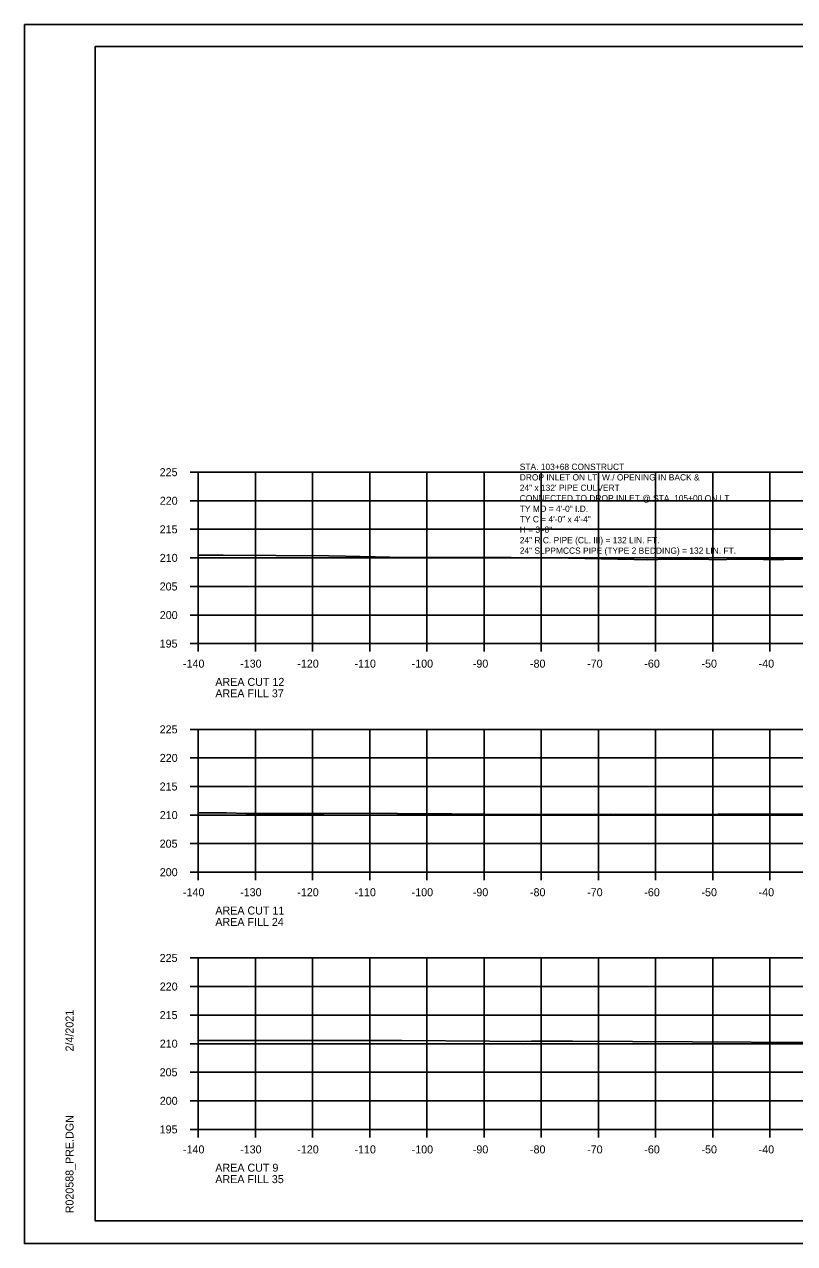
# Model space of a CAD drawing. Extents: x 1368968 to 1369915, y 377395 to 380381.
# Drawn here: x 1368967.7 to 1369102.5, y 378261 to 378474.4 of the extents above; entities that cross this region are included whole.
import ezdxf

# ---------------------------------------------------------------- set-up
doc = ezdxf.new("R2010")
doc.units = 0
for name, color, linetype in [('S_BREAKLINE_ANNOT', 7, 'Continuous'), ('S_BRIDGE', 7, 'Continuous'), ('S_BRIDGE_ANNOT', 7, 'Continuous'), ('S_CONTOUR_MINOR', 7, 'Continuous'), ('S_CTL_TABLE', 7, 'Continuous'), ('S_DITCHLINE_ANNOT', 7, 'Continuous'), ('S_DROP_INLET', 7, 'Continuous')]:
    doc.layers.add(name, color=color, linetype=linetype)

msp = doc.modelspace()

# ---------------------------------------------------------------- linework, layer by layer
at = {"layer": 'S_BREAKLINE_ANNOT'}
for p, q in [((1368996.73, 378396.03), (1368998.13, 378396.03)), ((1368998.13, 378366.03), (1368998.13, 378396.03)), ((1368996.73, 378391.03), (1368998.13, 378391.03)), ((1368996.73, 378386.03), (1368998.13, 378386.03)), ((1368996.73, 378381.03), (1368998.13, 378381.03)), ((1368996.73, 378376.03), (1368998.13, 378376.03)), ((1368996.73, 378371.03), (1368998.13, 378371.03)), ((1368996.73, 378366.03), (1368998.13, 378366.03)), ((1368998.13, 378366.03), (1369278.13, 378366.03)), ((1368998.13, 378364.63), (1368998.13, 378366.03)), ((1369008.13, 378364.63), (1369008.13, 378366.03)), ((1369018.13, 378364.63), (1369018.13, 378366.03)), ((1369028.13, 378364.63), (1369028.13, 378366.03)), ((1369038.13, 378364.63), (1369038.13, 378366.03)), ((1369048.13, 378364.63), (1369048.13, 378366.03)), ((1369058.13, 378364.63), (1369058.13, 378366.03)), ((1369068.13, 378364.63), (1369068.13, 378366.03)), ((1369078.13, 378364.63), (1369078.13, 378366.03)), ((1369088.13, 378364.63), (1369088.13, 378366.03)), ((1369098.13, 378364.63), (1369098.13, 378366.03)), ((1368996.73, 378351.03), (1368998.13, 378351.03)), ((1368998.13, 378326.03), (1368998.13, 378351.03)), ((1368996.73, 378346.03), (1368998.13, 378346.03)), ((1368996.73, 378341.03), (1368998.13, 378341.03)), ((1368996.73, 378336.03), (1368998.13, 378336.03)), ((1368996.73, 378331.03), (1368998.13, 378331.03)), ((1368996.73, 378326.03), (1368998.13, 378326.03)), ((1368998.13, 378326.03), (1369278.13, 378326.03)), ((1368998.13, 378324.63), (1368998.13, 378326.03)), ((1369008.13, 378324.63), (1369008.13, 378326.03)), ((1369018.13, 378324.63), (1369018.13, 378326.03)), ((1369028.13, 378324.63), (1369028.13, 378326.03)), ((1369038.13, 378324.63), (1369038.13, 378326.03)), ((1369048.13, 378324.63), (1369048.13, 378326.03)), ((1369058.13, 378324.63), (1369058.13, 378326.03)), ((1369068.13, 378324.63), (1369068.13, 378326.03)), ((1369078.13, 378324.63), (1369078.13, 378326.03)), ((1369088.13, 378324.63), (1369088.13, 378326.03)), ((1369098.13, 378324.63), (1369098.13, 378326.03)), ((1368996.73, 378311.03), (1368998.13, 378311.03)), ((1368998.13, 378281.03), (1368998.13, 378311.03)), ((1368996.73, 378306.03), (1368998.13, 378306.03)), ((1368996.73, 378301.03), (1368998.13, 378301.03)), ((1368996.73, 378296.03), (1368998.13, 378296.03)), ((1368996.73, 378291.03), (1368998.13, 378291.03)), ((1368996.73, 378286.03), (1368998.13, 378286.03)), ((1368996.73, 378281.03), (1368998.13, 378281.03)), ((1368998.13, 378281.03), (1369278.13, 378281.03)), ((1368998.13, 378279.63), (1368998.13, 378281.03)), ((1369008.13, 378279.63), (1369008.13, 378281.03)), ((1369018.13, 378279.63), (1369018.13, 378281.03)), ((1369028.13, 378279.63), (1369028.13, 378281.03)), ((1369038.13, 378279.63), (1369038.13, 378281.03)), ((1369048.13, 378279.63), (1369048.13, 378281.03)), ((1369058.13, 378279.63), (1369058.13, 378281.03)), ((1369068.13, 378279.63), (1369068.13, 378281.03)), ((1369078.13, 378279.63), (1369078.13, 378281.03)), ((1369088.13, 378279.63), (1369088.13, 378281.03)), ((1369098.13, 378279.63), (1369098.13, 378281.03))]:
    msp.add_line(p, q, dxfattribs=at)
at = {"layer": 'S_BRIDGE_ANNOT'}
for p, q in [((1368980.13, 378470.49), (1369296.31, 378470.49)), ((1368980.13, 378265.03), (1368980.13, 378470.49)), ((1368980.13, 378265.03), (1368980.13, 378265.03)), ((1369296.31, 378265.03), (1368980.13, 378265.03))]:
    msp.add_line(p, q, dxfattribs=at)
at = {"layer": 'S_CTL_TABLE'}
for points in [[(1368998.13, 378381.51), (1368999.74, 378381.51), (1369002.47, 378381.5), (1369020.9, 378381.37), (1369023.87, 378381.36), (1369034.29, 378381.12), (1369038.4, 378381.08), (1369048.13, 378381.13), (1369052.86, 378381.1), (1369062.05, 378381.03), (1369062.14, 378381.03), (1369062.22, 378381.03), (1369062.88, 378381), (1369074.42, 378380.73), (1369076.73, 378380.69), (1369080.34, 378380.83), (1369086.35, 378380.79), (1369088.55, 378380.71), (1369092.59, 378380.81), (1369093.13, 378380.78), (1369097.04, 378380.73), (1369097.72, 378380.76), (1369100.6, 378380.74), (1369106.64, 378380.86)], [(1368998.13, 378336.44), (1369003.1, 378336.42), (1369006.52, 378336.31), (1369017.63, 378336.28), (1369020.12, 378336.28), (1369031.24, 378336.34), (1369034.75, 378336.23), (1369042.47, 378336.26), (1369053.68, 378336.14), (1369053.78, 378336.14), (1369053.94, 378336.14), (1369070.26, 378336.17), (1369073.28, 378336.16), (1369089.1, 378336.2), (1369104.71, 378336.23)], [(1368998.13, 378296.6), (1368998.69, 378296.59), (1369002.73, 378296.59), (1369013.27, 378296.59), (1369017.19, 378296.58), (1369027.86, 378296.59), (1369031.47, 378296.61), (1369032.38, 378296.61), (1369033.75, 378296.56), (1369049.07, 378296.48), (1369054.44, 378296.42), (1369056.46, 378296.46), (1369059.54, 378296.45), (1369063.62, 378296.46), (1369084.57, 378296.38), (1369105.2, 378296.24)]]:
    msp.add_lwpolyline(points, dxfattribs=at)
at = {"layer": 'S_DITCHLINE_ANNOT'}
for p, q in [((1368998.13, 378396.03), (1369278.13, 378396.03)), ((1368998.13, 378366.03), (1368998.13, 378396.03)), ((1369008.13, 378366.03), (1369008.13, 378396.03)), ((1369018.13, 378366.03), (1369018.13, 378396.03)), ((1369028.13, 378366.03), (1369028.13, 378396.03)), ((1369038.13, 378366.03), (1369038.13, 378396.03)), ((1369048.13, 378366.03), (1369048.13, 378396.03)), ((1369058.13, 378366.03), (1369058.13, 378396.03)), ((1369068.13, 378366.03), (1369068.13, 378396.03)), ((1369078.13, 378366.03), (1369078.13, 378396.03)), ((1369088.13, 378366.03), (1369088.13, 378396.03)), ((1369098.13, 378366.03), (1369098.13, 378396.03)), ((1368998.13, 378391.03), (1369278.13, 378391.03)), ((1368998.13, 378386.03), (1369278.13, 378386.03)), ((1368998.13, 378381.03), (1369278.13, 378381.03)), ((1368998.13, 378376.03), (1369278.13, 378376.03)), ((1368998.13, 378371.03), (1369278.13, 378371.03)), ((1368998.13, 378366.03), (1369278.13, 378366.03)), ((1368998.13, 378351.03), (1369278.13, 378351.03)), ((1368998.13, 378326.03), (1368998.13, 378351.03)), ((1369008.13, 378326.03), (1369008.13, 378351.03)), ((1369018.13, 378326.03), (1369018.13, 378351.03)), ((1369028.13, 378326.03), (1369028.13, 378351.03)), ((1369038.13, 378326.03), (1369038.13, 378351.03)), ((1369048.13, 378326.03), (1369048.13, 378351.03)), ((1369058.13, 378326.03), (1369058.13, 378351.03)), ((1369068.13, 378326.03), (1369068.13, 378351.03)), ((1369078.13, 378326.03), (1369078.13, 378351.03)), ((1369088.13, 378326.03), (1369088.13, 378351.03)), ((1369098.13, 378326.03), (1369098.13, 378351.03)), ((1368998.13, 378346.03), (1369278.13, 378346.03)), ((1368998.13, 378341.03), (1369278.13, 378341.03)), ((1368998.13, 378336.03), (1369278.13, 378336.03)), ((1368998.13, 378331.03), (1369278.13, 378331.03)), ((1368998.13, 378326.03), (1369278.13, 378326.03)), ((1368998.13, 378311.03), (1369278.13, 378311.03)), ((1368998.13, 378281.03), (1368998.13, 378311.03)), ((1369008.13, 378281.03), (1369008.13, 378311.03)), ((1369018.13, 378281.03), (1369018.13, 378311.03)), ((1369028.13, 378281.03), (1369028.13, 378311.03)), ((1369038.13, 378281.03), (1369038.13, 378311.03)), ((1369048.13, 378281.03), (1369048.13, 378311.03)), ((1369058.13, 378281.03), (1369058.13, 378311.03)), ((1369068.13, 378281.03), (1369068.13, 378311.03)), ((1369078.13, 378281.03), (1369078.13, 378311.03)), ((1369088.13, 378281.03), (1369088.13, 378311.03)), ((1369098.13, 378281.03), (1369098.13, 378311.03)), ((1368998.13, 378306.03), (1369278.13, 378306.03)), ((1368998.13, 378301.03), (1369278.13, 378301.03)), ((1368998.13, 378296.03), (1369278.13, 378296.03)), ((1368998.13, 378291.03), (1369278.13, 378291.03)), ((1368998.13, 378286.03), (1369278.13, 378286.03)), ((1368998.13, 378281.03), (1369278.13, 378281.03))]:
    msp.add_line(p, q, dxfattribs=at)
at = {"layer": 'S_DROP_INLET'}
for p, q in [((1368967.73, 378474.38), (1369301.07, 378474.38)), ((1368967.73, 378261.05), (1369301.07, 378261.05))]:
    msp.add_line(p, q, dxfattribs=at)
for points in [[(1368967.73, 378474.38), (1369301.07, 378474.38), (1369301.07, 378261.05), (1368967.73, 378261.05)], [(1369214.05, 378470.49), (1369214.05, 378460.61), (1369249.79, 378460.61), (1369249.79, 378457.69), (1369272.99, 378457.69), (1369272.99, 378433.36), (1369296.31, 378433.36), (1369296.31, 378265.03), (1368980.13, 378265.03), (1368980.13, 378470.49)]]:
    msp.add_lwpolyline(points, close=True, dxfattribs=at)

# ---------------------------------------------------------------- texts
at = {"layer": 'S_BRIDGE'}
for s, p in [('225', (1368991.39, 378395.33)), ('220', (1368991.41, 378390.33)), ('215', (1368991.39, 378385.33)), ('210', (1368991.41, 378380.33)), ('205', (1368991.39, 378375.33)), ('200', (1368991.41, 378370.33)), ('195', (1368991.39, 378365.33)), ('-140', (1368995.47, 378361.83)), ('-130', (1369005.47, 378361.83)), ('-120', (1369015.47, 378361.83)), ('-110', (1369025.47, 378361.83)), ('-100', (1369035.47, 378361.83)), ('-90', (1369046.17, 378361.83)), ('-80', (1369056.17, 378361.83)), ('-70', (1369066.17, 378361.83)), ('-60', (1369076.17, 378361.83)), ('-50', (1369086.17, 378361.83)), ('-40', (1369096.17, 378361.83)), ('AREA CUT 12', (1369001.13, 378358.63)), ('AREA FILL 37', (1369001.13, 378356.63)), ('225', (1368991.39, 378350.33)), ('220', (1368991.41, 378345.33)), ('215', (1368991.39, 378340.33)), ('210', (1368991.41, 378335.33)), ('205', (1368991.39, 378330.33)), ('200', (1368991.41, 378325.33)), ('-140', (1368995.47, 378321.83)), ('-130', (1369005.47, 378321.83)), ('-120', (1369015.47, 378321.83)), ('-110', (1369025.47, 378321.83)), ('-100', (1369035.47, 378321.83)), ('-90', (1369046.17, 378321.83)), ('-80', (1369056.17, 378321.83)), ('-70', (1369066.17, 378321.83)), ('-60', (1369076.17, 378321.83)), ('-50', (1369086.17, 378321.83)), ('-40', (1369096.17, 378321.83)), ('AREA CUT 11', (1369001.13, 378318.63)), ('AREA FILL 24', (1369001.13, 378316.63)), ('225', (1368991.39, 378310.33)), ('220', (1368991.41, 378305.33)), ('215', (1368991.39, 378300.33)), ('210', (1368991.41, 378295.33)), ('205', (1368991.39, 378290.33)), ('200', (1368991.41, 378285.33)), ('195', (1368991.39, 378280.33)), ('-140', (1368995.47, 378276.83)), ('-130', (1369005.47, 378276.83)), ('-120', (1369015.47, 378276.83)), ('-110', (1369025.47, 378276.83)), ('-100', (1369035.47, 378276.83)), ('-90', (1369046.17, 378276.83)), ('-80', (1369056.17, 378276.83)), ('-70', (1369066.17, 378276.83)), ('-60', (1369076.17, 378276.83)), ('-50', (1369086.17, 378276.83)), ('-40', (1369096.17, 378276.83)), ('AREA CUT 9', (1369001.13, 378273.63)), ('AREA FILL 35', (1369001.13, 378271.63))]:
    msp.add_text(s, height=1.4, dxfattribs=at).set_placement(p)
at = {"layer": 'S_BRIDGE_ANNOT'}
for s, p in [('2/4/2021', (1368976.32, 378294.67)), ('R020588_PRE.DGN', (1368976.32, 378266.35))]:
    msp.add_text(s, height=1.4, rotation=90, dxfattribs=at).set_placement(p)
at = {"layer": 'S_CONTOUR_MINOR'}
for s, p in [('STA. 103+68 CONSTRUCT', (1369054.38, 378396.42)), ('DROP INLET ON LT. W./ OPENING IN BACK &', (1369054.38, 378394.58)), ('24" x 132\' PIPE CULVERT', (1369054.38, 378392.75)), ('CONNECTED TO DROP INLET @ STA. 105+00 ON LT.', (1369054.38, 378390.92)), ('TY MO = 4\'-0" I.D.', (1369054.38, 378389.08)), ('TY C = 4\'-0" x 4\'-4"', (1369054.38, 378387.25)), ('H = 3\'-8"', (1369054.38, 378385.42)), ('24" R.C. PIPE (CL. III) = 132 LIN. FT.', (1369054.38, 378383.58)), ('24" SLPPMCCS PIPE (TYPE 2 BEDDING) = 132 LIN. FT. ', (1369054.38, 378381.75))]:
    msp.add_text(s, height=1.1, dxfattribs=at).set_placement(p)

doc.saveas('drawing.dxf')
